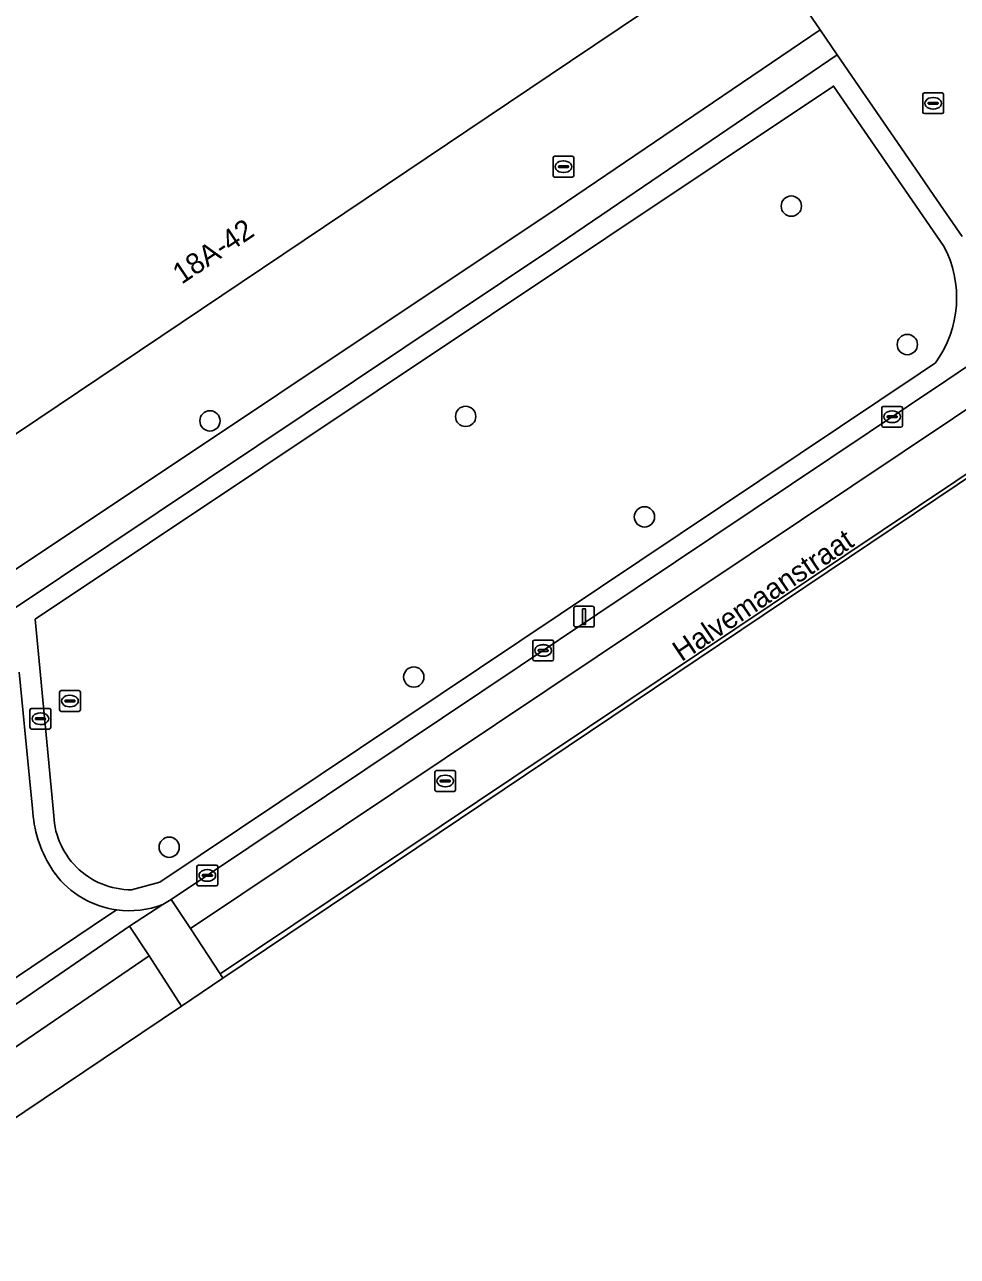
# Model space of a CAD drawing. Extents: x 158793 to 159888, y 384317 to 385256.
# Drawn here: x 159108 to 159152.9, y 384397.2 to 384456.6 of the extents above; entities that cross this region are included whole.
import ezdxf

# ---------------------------------------------------------------- set-up
doc = ezdxf.new("R2010")
doc.units = 0
for name, color, linetype in [('IMGEO_Boom', 7, 'Continuous'), ('IMGEO_Groenvoorziening', 7, 'Continuous'), ('IMGEO_Kolk', 7, 'Continuous'), ('IMGEO_Lichtmast', 7, 'Continuous'), ('IMGEO_Openbare_ruimte_label', 7, 'Continuous'), ('IMGEO_Pand', 7, 'Continuous'), ('IMGEO_Pand_nummerreeks', 7, 'Continuous'), ('IMGEO_Rijbaan_lokaal_gesloten', 7, 'Continuous'), ('IMGEO_Rijbaan_lokaal_open', 7, 'Continuous'), ('IMGEO_Rioolput', 7, 'Continuous'), ('IMGEO_Voetpad_open', 7, 'Continuous')]:
    doc.layers.add(name, color=color, linetype=linetype)

msp = doc.modelspace()

# ---------------------------------------------------------------- linework, layer by layer
at = {"layer": 'IMGEO_Boom'}
for centre in [(159144.94, 384447.811), (159150.53, 384441.136), (159129.245, 384437.674), (159116.923, 384437.457), (159137.86, 384432.829), (159126.746, 384425.111), (159114.957, 384416.909)]:
    msp.add_circle(centre, 0.489, dxfattribs=at)
at = {"layer": 'IMGEO_Groenvoorziening'}
for points in [[(159133.657, 384447.711), (159146.329, 384456.299), (159142.934, 384461.253), (159139.961, 384459.26), (159140.265, 384458.806), (159134.297, 384454.798), (159105.622, 384435.536), (159104.113, 384434.523), (159105.661, 384432.339)], [(159147.152, 384455.106), (159133.348, 384445.716), (159107.339, 384428.325)], [(159153.174, 384446.346), (159151.815, 384448.322), (159151.122, 384449.331), (159147.152, 384455.106)], [(159152.28, 384445.899), (159146.977, 384453.593), (159108.491, 384427.893), (159109.094, 384421.643), (159109.388, 384418.603)], [(159109.388, 384418.603), (159109.094, 384421.643), (159108.491, 384427.893), (159146.977, 384453.593)], [(159146.977, 384453.593), (159152.28, 384445.899)], [(159106.875, 384429.844), (159133.657, 384447.711)], [(159151.885, 384440.258), (159151.148, 384439.765), (159114.499, 384415.224), (159113.146, 384414.855)], [(159151.148, 384439.765), (159151.885, 384440.258)], [(159113.146, 384414.855), (159114.499, 384415.224), (159151.148, 384439.765)], [(159114.655, 384414.147), (159115.055, 384414.393), (159152.441, 384439.427), (159152.977, 384439.786)], [(159107.732, 384425.348), (159108.226, 384420.231), (159108.367, 384418.769), (159108.404, 384418.385)]]:
    msp.add_lwpolyline(points, dxfattribs=at)
for centre, radius, start, end in [((159147.584, 384443.394), 5.323, 323.90967, 28.07936), ((159147.584, 384443.394), 5.323, 323.90967, 28.07936), ((159113.136, 384418.603), 3.748, 180.00475, 270.14792), ((159113.136, 384418.603), 3.748, 180.00475, 270.14792), ((159114.187, 384419.018), 5.817, 186.25114, 215.58932), ((159113.038, 384418.329), 4.483, 216.96336, 262.02438), ((159113.039, 384418.329), 4.483, 262.01437, 291.13204)]:
    msp.add_arc(centre, radius, start, end, dxfattribs=at)
at = {"layer": 'IMGEO_Kolk'}
for p, q in [((159149.296, 384437.23), (159149.296, 384438.082)), ((159149.371, 384438.156), (159150.223, 384438.156)), ((159150.297, 384438.082), (159150.297, 384437.23)), ((159149.555, 384437.65), (159149.555, 384437.662)), ((159149.993, 384437.613), (159149.595, 384437.613)), ((159149.598, 384437.699), (159149.996, 384437.699)), ((159149.784, 384437.936), (159149.809, 384437.936)), ((159150.039, 384437.662), (159150.039, 384437.65)), ((159150.223, 384437.156), (159149.371, 384437.156)), ((159149.807, 384437.376), (159149.782, 384437.376)), ((159132.48, 384425.965), (159132.48, 384426.817)), ((159132.555, 384426.891), (159133.407, 384426.891)), ((159133.481, 384426.817), (159133.481, 384425.965)), ((159132.739, 384426.385), (159132.739, 384426.397)), ((159133.177, 384426.348), (159132.779, 384426.348)), ((159132.782, 384426.434), (159133.18, 384426.434)), ((159132.968, 384426.671), (159132.993, 384426.671)), ((159133.223, 384426.397), (159133.223, 384426.385)), ((159133.407, 384425.891), (159132.555, 384425.891)), ((159132.991, 384426.111), (159132.966, 384426.111)), ((159116.294, 384415.122), (159116.294, 384415.974)), ((159116.369, 384416.048), (159117.221, 384416.048)), ((159116.553, 384415.542), (159116.553, 384415.554)), ((159116.991, 384415.505), (159116.593, 384415.505)), ((159116.596, 384415.591), (159116.994, 384415.591)), ((159116.782, 384415.828), (159116.807, 384415.828)), ((159117.037, 384415.554), (159117.037, 384415.542)), ((159117.295, 384415.974), (159117.295, 384415.122)), ((159117.221, 384415.048), (159116.369, 384415.048)), ((159116.805, 384415.268), (159116.78, 384415.268))]:
    msp.add_line(p, q, dxfattribs=at)
for points in [[(159149.296, 384437.23), (159149.296, 384438.082)], [(159149.371, 384438.156), (159150.223, 384438.156)], [(159150.297, 384438.082), (159150.297, 384437.23)], [(159150.223, 384437.156), (159149.371, 384437.156)], [(159132.48, 384425.965), (159132.48, 384426.817)], [(159132.555, 384426.891), (159133.407, 384426.891)], [(159133.481, 384426.817), (159133.481, 384425.965)], [(159133.407, 384425.891), (159132.555, 384425.891)], [(159116.294, 384415.122), (159116.294, 384415.974)], [(159116.369, 384416.048), (159117.221, 384416.048)], [(159117.295, 384415.974), (159117.295, 384415.122)], [(159117.221, 384415.048), (159116.369, 384415.048)]]:
    msp.add_lwpolyline(points, dxfattribs=at)
for centre, radius, start, end in [((159149.373, 384438.08), 0.0765, 91.55205, 178.44795), ((159149.373, 384438.08), 0.0765, 91.55205, 178.44795), ((159150.221, 384438.08), 0.0765, 1.55205, 88.44795), ((159150.221, 384438.08), 0.0765, 1.55205, 88.44795), ((159149.595, 384437.659), 0.0403, 85.87752, 175.75265), ((159149.592, 384437.649), 0.0366, 178.93798, 274.71019), ((159149.996, 384437.656), 0.043, 264.86636, 352.45326), ((159150, 384437.661), 0.0386, 1.73085, 96.63898), ((159149.373, 384437.232), 0.0765, 181.55205, 268.44795), ((159149.373, 384437.232), 0.0765, 181.55205, 268.44795), ((159150.221, 384437.232), 0.0765, 271.55205, 358.44795), ((159150.221, 384437.232), 0.0765, 271.55205, 358.44795), ((159132.557, 384426.815), 0.0765, 91.55205, 178.44795), ((159132.557, 384426.815), 0.0765, 91.55205, 178.44795), ((159133.405, 384426.815), 0.0765, 1.55205, 88.44795), ((159133.405, 384426.815), 0.0765, 1.55205, 88.44795), ((159132.779, 384426.394), 0.0403, 85.87752, 175.75265), ((159132.776, 384426.384), 0.0366, 178.93798, 274.71019), ((159133.18, 384426.391), 0.043, 264.86636, 352.45326), ((159133.184, 384426.396), 0.0386, 1.73085, 96.63898), ((159132.557, 384425.967), 0.0765, 181.55205, 268.44795), ((159132.557, 384425.967), 0.0765, 181.55205, 268.44795), ((159133.405, 384425.967), 0.0765, 271.55205, 358.44795), ((159133.405, 384425.967), 0.0765, 271.55205, 358.44795), ((159116.371, 384415.972), 0.0765, 91.55205, 178.44795), ((159116.371, 384415.972), 0.0765, 91.55205, 178.44795), ((159116.593, 384415.551), 0.0403, 85.87752, 175.75265), ((159116.59, 384415.541), 0.0366, 178.93798, 274.71019), ((159116.994, 384415.548), 0.043, 264.86636, 352.45326), ((159116.998, 384415.553), 0.0386, 1.73085, 96.63898), ((159117.219, 384415.972), 0.0765, 1.55205, 88.44795), ((159117.219, 384415.972), 0.0765, 1.55205, 88.44795), ((159116.371, 384415.124), 0.0765, 181.55205, 268.44795), ((159116.371, 384415.124), 0.0765, 181.55205, 268.44795), ((159117.219, 384415.124), 0.0765, 271.55205, 358.44795), ((159117.219, 384415.124), 0.0765, 271.55205, 358.44795)]:
    msp.add_arc(centre, radius, start, end, dxfattribs=at)
for centre, major_axis, ratio, start_param, end_param in [((159149.783, 384437.656), (-0.387, 0.002), 0.722429, 4.712389, 7.853982), ((159149.808, 384437.656), (-0.39, 0.002), 0.717154, 1.570796, 4.712389), ((159132.967, 384426.391), (-0.387, 0.002), 0.722429, 4.712389, 7.853982), ((159132.992, 384426.391), (-0.39, 0.002), 0.717154, 1.570796, 4.712389), ((159116.781, 384415.548), (-0.387, 0.002), 0.722429, 4.712389, 7.853982), ((159116.806, 384415.548), (-0.39, 0.002), 0.717154, 1.570796, 4.712389)]:
    msp.add_ellipse(centre, major_axis=major_axis, ratio=ratio, start_param=start_param, end_param=end_param, dxfattribs=at)
at = {"layer": 'IMGEO_Lichtmast'}
for p, q in [((159134.456, 384427.623), (159134.456, 384428.423)), ((159134.456, 384428.423), (159134.456, 384427.623)), ((159134.556, 384428.523), (159135.346, 384428.523)), ((159135.346, 384428.523), (159134.556, 384428.523)), ((159135.446, 384428.423), (159135.446, 384427.623)), ((159135.446, 384427.623), (159135.446, 384428.423)), ((159135.346, 384427.523), (159134.556, 384427.523)), ((159134.556, 384427.523), (159135.346, 384427.523))]:
    msp.add_line(p, q, dxfattribs=at)
msp.add_lwpolyline([(159134.876, 384428.398), (159135.026, 384428.398), (159135.026, 384427.648), (159134.876, 384427.648), (159134.876, 384428.398)], dxfattribs=at)
for centre, start, end in [((159134.556, 384428.423), 90, 180), ((159134.556, 384428.423), 90, 180), ((159135.346, 384428.423), 0, 90), ((159135.346, 384428.423), 360, 90), ((159134.556, 384427.623), 180, 270), ((159134.556, 384427.623), 180, 270), ((159135.346, 384427.623), 270, 0), ((159135.346, 384427.623), 270, 0)]:
    msp.add_arc(centre, 0.1, start, end, dxfattribs=at)
at = {"layer": 'IMGEO_Pand'}
msp.add_lwpolyline([(159071.774, 384533.799), (159050.67, 384519.624), (159058.757, 384507.518), (159100.592, 384444.894), (159099.734, 384444.322), (159105.622, 384435.536), (159134.297, 384454.798), (159140.265, 384458.806), (159139.961, 384459.26), (159139.482, 384459.974), (159134.495, 384467.411), (159134.397, 384467.557), (159129.91, 384464.543), (159126.029, 384461.936), (159121.905, 384459.166)], close=True, dxfattribs=at)
at = {"layer": 'IMGEO_Rijbaan_lokaal_gesloten'}
msp.add_lwpolyline([(159271.696, 384515.737), (159268.924, 384514.45), (159249.7, 384503.863), (159234.165, 384494.018), (159227.863, 384489.85), (159226.472, 384488.93), (159221.556, 384485.678), (159221.307, 384486.027), (159220.833, 384485.71), (159221.089, 384485.353), (159180.469, 384458.188), (159179.109, 384457.279), (159164.212, 384447.342), (159152.977, 384439.786), (159152.441, 384439.427), (159115.055, 384414.393), (159115.99, 384412.992), (159214.07, 384478.627), (159237.802, 384494.419), (159250.873, 384502.69), (159268.841, 384512.562), (159270.461, 384513.33), (159275.686, 384516.841), (159277.425, 384516.741)], dxfattribs=at)
for points in [[(159170.651, 384446.275), (159170.651, 384446.275), (159170.564, 384446.405), (159117.415, 384410.802), (159117.539, 384410.592)], [(159113.987, 384411.669), (159113.048, 384413.097), (159105.991, 384408.267), (159095.035, 384400.785), (159096.03, 384399.42)]]:
    msp.add_lwpolyline(points, close=True, dxfattribs=at)
at = {"layer": 'IMGEO_Rijbaan_lokaal_open'}
for points in [[(159131.847, 384486.145), (159129.89, 384484.816), (159125.843, 384482.068), (159121.763, 384479.19), (159114.556, 384490.118), (159081.78, 384538.994), (159081.166, 384539.91), (159076.06, 384536.619), (159126.029, 384461.936), (159129.91, 384464.543), (159134.397, 384467.557), (159134.495, 384467.411), (159137.367, 384469.377), (159142.448, 384461.963), (159142.934, 384461.253), (159146.329, 384456.299), (159147.152, 384455.106), (159151.122, 384449.331), (159151.815, 384448.322), (159153.174, 384446.346)], [(159218.023, 384478.101), (159270.461, 384513.33), (159268.841, 384512.562), (159250.873, 384502.69), (159237.802, 384494.419), (159214.07, 384478.627), (159115.99, 384412.992), (159117.415, 384410.802), (159170.564, 384446.405), (159170.651, 384446.275), (159170.651, 384446.275), (159181.744, 384453.727), (159181.644, 384453.873), (159217.358, 384477.698), (159218.023, 384478.101)], [(159108.404, 384418.385), (159108.367, 384418.769), (159108.226, 384420.231), (159107.732, 384425.348)], [(159112.416, 384413.889), (159111.25, 384413.104), (159108.337, 384411.145), (159107.06, 384410.273)], [(159107.06, 384410.273), (159108.337, 384411.145), (159111.25, 384413.104), (159112.416, 384413.889)], [(159113.048, 384413.097), (159114.655, 384414.147)], [(159105.991, 384408.267), (159113.048, 384413.097)], [(159097.585, 384397.186), (159115.546, 384409.253), (159113.987, 384411.669), (159096.03, 384399.42), (159097.585, 384397.186)]]:
    msp.add_lwpolyline(points, dxfattribs=at)
msp.add_lwpolyline([(159117.539, 384410.592), (159117.415, 384410.802), (159115.99, 384412.992), (159115.055, 384414.393), (159114.655, 384414.147), (159113.048, 384413.097), (159113.987, 384411.669), (159115.546, 384409.253)], close=True, dxfattribs=at)
for centre, radius, start, end in [((159114.187, 384419.018), 5.817, 186.25114, 215.58932), ((159113.038, 384418.329), 4.483, 216.96336, 262.02438), ((159113.039, 384418.329), 4.483, 262.01437, 291.13204)]:
    msp.add_arc(centre, radius, start, end, dxfattribs=at)
at = {"layer": 'IMGEO_Rioolput'}
for p, q in [((159151.278, 384452.34), (159151.278, 384453.192)), ((159151.353, 384453.266), (159152.205, 384453.266)), ((159151.766, 384453.046), (159151.791, 384453.046)), ((159152.279, 384453.192), (159152.279, 384452.34)), ((159151.537, 384452.76), (159151.537, 384452.772)), ((159151.975, 384452.723), (159151.577, 384452.723)), ((159151.58, 384452.809), (159151.978, 384452.809)), ((159151.789, 384452.486), (159151.764, 384452.486)), ((159152.021, 384452.772), (159152.021, 384452.76)), ((159152.205, 384452.266), (159151.353, 384452.266)), ((159133.458, 384449.283), (159133.458, 384450.135)), ((159133.533, 384450.209), (159134.385, 384450.209)), ((159133.946, 384449.989), (159133.971, 384449.989)), ((159134.459, 384450.135), (159134.459, 384449.283)), ((159133.717, 384449.703), (159133.717, 384449.715)), ((159134.155, 384449.666), (159133.757, 384449.666)), ((159133.76, 384449.752), (159134.158, 384449.752)), ((159133.969, 384449.429), (159133.944, 384449.429)), ((159134.201, 384449.715), (159134.201, 384449.703)), ((159134.385, 384449.209), (159133.533, 384449.209)), ((159109.749, 384424.454), (159110.601, 384424.454)), ((159109.674, 384423.528), (159109.674, 384424.38)), ((159109.933, 384423.948), (159109.933, 384423.96)), ((159110.371, 384423.911), (159109.973, 384423.911)), ((159109.976, 384423.997), (159110.374, 384423.997)), ((159110.162, 384424.234), (159110.187, 384424.234)), ((159110.417, 384423.96), (159110.417, 384423.948)), ((159110.675, 384424.38), (159110.675, 384423.528)), ((159108.249, 384422.675), (159108.249, 384423.527)), ((159108.324, 384423.601), (159109.176, 384423.601)), ((159108.737, 384423.381), (159108.762, 384423.381)), ((159109.25, 384423.527), (159109.25, 384422.675)), ((159110.601, 384423.454), (159109.749, 384423.454)), ((159110.185, 384423.674), (159110.16, 384423.674)), ((159108.508, 384423.095), (159108.508, 384423.107)), ((159108.946, 384423.058), (159108.548, 384423.058)), ((159108.551, 384423.144), (159108.949, 384423.144)), ((159108.76, 384422.821), (159108.735, 384422.821)), ((159108.992, 384423.107), (159108.992, 384423.095)), ((159109.176, 384422.601), (159108.324, 384422.601)), ((159127.761, 384419.674), (159127.761, 384420.526)), ((159127.836, 384420.6), (159128.688, 384420.6)), ((159128.249, 384420.38), (159128.274, 384420.38)), ((159128.762, 384420.526), (159128.762, 384419.674)), ((159128.02, 384420.094), (159128.02, 384420.106)), ((159128.458, 384420.057), (159128.06, 384420.057)), ((159128.063, 384420.143), (159128.461, 384420.143)), ((159128.272, 384419.82), (159128.247, 384419.82)), ((159128.504, 384420.106), (159128.504, 384420.094)), ((159128.688, 384419.6), (159127.836, 384419.6))]:
    msp.add_line(p, q, dxfattribs=at)
for points in [[(159151.278, 384452.34), (159151.278, 384453.192)], [(159151.353, 384453.266), (159152.205, 384453.266)], [(159152.279, 384453.192), (159152.279, 384452.34)], [(159152.205, 384452.266), (159151.353, 384452.266)], [(159133.458, 384449.283), (159133.458, 384450.135)], [(159133.533, 384450.209), (159134.385, 384450.209)], [(159134.459, 384450.135), (159134.459, 384449.283)], [(159134.385, 384449.209), (159133.533, 384449.209)], [(159109.749, 384424.454), (159110.601, 384424.454)], [(159109.674, 384423.528), (159109.674, 384424.38)], [(159110.675, 384424.38), (159110.675, 384423.528)], [(159108.249, 384422.675), (159108.249, 384423.527)], [(159108.324, 384423.601), (159109.176, 384423.601)], [(159109.25, 384423.527), (159109.25, 384422.675)], [(159110.601, 384423.454), (159109.749, 384423.454)], [(159109.176, 384422.601), (159108.324, 384422.601)], [(159127.761, 384419.674), (159127.761, 384420.526)], [(159127.836, 384420.6), (159128.688, 384420.6)], [(159128.762, 384420.526), (159128.762, 384419.674)], [(159128.688, 384419.6), (159127.836, 384419.6)]]:
    msp.add_lwpolyline(points, dxfattribs=at)
for centre, radius, start, end in [((159151.355, 384453.19), 0.0765, 91.55205, 178.44795), ((159151.355, 384453.19), 0.0765, 91.55205, 178.44795), ((159152.203, 384453.19), 0.0765, 1.55205, 88.44795), ((159152.203, 384453.19), 0.0765, 1.55205, 88.44795), ((159151.355, 384452.342), 0.0765, 181.55205, 268.44795), ((159151.355, 384452.342), 0.0765, 181.55205, 268.44795), ((159151.577, 384452.769), 0.0403, 85.87752, 175.75265), ((159151.574, 384452.759), 0.0366, 178.93798, 274.71019), ((159151.978, 384452.766), 0.043, 264.86636, 352.45326), ((159151.982, 384452.771), 0.0386, 1.73085, 96.63898), ((159152.203, 384452.342), 0.0765, 271.55205, 358.44795), ((159152.203, 384452.342), 0.0765, 271.55205, 358.44795), ((159133.535, 384450.133), 0.0765, 91.55205, 178.44795), ((159133.535, 384450.133), 0.0765, 91.55205, 178.44795), ((159134.383, 384450.133), 0.0765, 1.55205, 88.44795), ((159134.383, 384450.133), 0.0765, 1.55205, 88.44795), ((159133.757, 384449.712), 0.0403, 85.87752, 175.75265), ((159133.754, 384449.702), 0.0366, 178.93798, 274.71019), ((159134.158, 384449.709), 0.043, 264.86636, 352.45326), ((159134.162, 384449.714), 0.0386, 1.73085, 96.63898), ((159133.535, 384449.285), 0.0765, 181.55205, 268.44795), ((159133.535, 384449.285), 0.0765, 181.55205, 268.44795), ((159134.383, 384449.285), 0.0765, 271.55205, 358.44795), ((159134.383, 384449.285), 0.0765, 271.55205, 358.44795), ((159109.751, 384424.378), 0.0765, 91.55205, 178.44795), ((159109.751, 384424.378), 0.0765, 91.55205, 178.44795), ((159110.599, 384424.378), 0.0765, 1.55205, 88.44795), ((159110.599, 384424.378), 0.0765, 1.55205, 88.44795), ((159109.973, 384423.957), 0.0403, 85.87752, 175.75265), ((159109.97, 384423.947), 0.0366, 178.93798, 274.71019), ((159110.374, 384423.954), 0.043, 264.86636, 352.45326), ((159110.378, 384423.959), 0.0386, 1.73085, 96.63898), ((159108.326, 384423.525), 0.0765, 91.55205, 178.44795), ((159108.326, 384423.525), 0.0765, 91.55205, 178.44795), ((159109.174, 384423.525), 0.0765, 1.55205, 88.44795), ((159109.174, 384423.525), 0.0765, 1.55205, 88.44795), ((159109.751, 384423.53), 0.0765, 181.55205, 268.44795), ((159109.751, 384423.53), 0.0765, 181.55205, 268.44795), ((159110.599, 384423.53), 0.0765, 271.55205, 358.44795), ((159110.599, 384423.53), 0.0765, 271.55205, 358.44795), ((159108.326, 384422.677), 0.0765, 181.55205, 268.44795), ((159108.326, 384422.677), 0.0765, 181.55205, 268.44795), ((159108.548, 384423.104), 0.0403, 85.87752, 175.75265), ((159108.545, 384423.094), 0.0366, 178.93798, 274.71019), ((159108.949, 384423.101), 0.043, 264.86636, 352.45326), ((159108.953, 384423.106), 0.0386, 1.73085, 96.63898), ((159109.174, 384422.677), 0.0765, 271.55205, 358.44795), ((159109.174, 384422.677), 0.0765, 271.55205, 358.44795), ((159127.838, 384420.524), 0.0765, 91.55205, 178.44795), ((159127.838, 384420.524), 0.0765, 91.55205, 178.44795), ((159128.686, 384420.524), 0.0765, 1.55205, 88.44795), ((159128.686, 384420.524), 0.0765, 1.55205, 88.44795), ((159127.838, 384419.676), 0.0765, 181.55205, 268.44795), ((159127.838, 384419.676), 0.0765, 181.55205, 268.44795), ((159128.06, 384420.103), 0.0403, 85.87752, 175.75265), ((159128.057, 384420.093), 0.0366, 178.93798, 274.71019), ((159128.461, 384420.1), 0.043, 264.86636, 352.45326), ((159128.465, 384420.105), 0.0386, 1.73085, 96.63898), ((159128.686, 384419.676), 0.0765, 271.55205, 358.44795), ((159128.686, 384419.676), 0.0765, 271.55205, 358.44795)]:
    msp.add_arc(centre, radius, start, end, dxfattribs=at)
for centre, major_axis, ratio, start_param, end_param in [((159151.765, 384452.766), (-0.387, 0.002), 0.722429, 4.712389, 7.853982), ((159151.79, 384452.766), (-0.39, 0.002), 0.717154, 1.570796, 4.712389), ((159133.945, 384449.709), (-0.387, 0.002), 0.722429, 4.712389, 7.853982), ((159133.97, 384449.709), (-0.39, 0.002), 0.717154, 1.570796, 4.712389), ((159110.161, 384423.954), (-0.387, 0.002), 0.722429, 4.712389, 7.853982), ((159110.186, 384423.954), (-0.39, 0.002), 0.717154, 1.570796, 4.712389), ((159108.736, 384423.101), (-0.387, 0.002), 0.722429, 4.712389, 7.853982), ((159108.761, 384423.101), (-0.39, 0.002), 0.717154, 1.570796, 4.712389), ((159128.248, 384420.1), (-0.387, 0.002), 0.722429, 4.712389, 7.853982), ((159128.273, 384420.1), (-0.39, 0.002), 0.717154, 1.570796, 4.712389)]:
    msp.add_ellipse(centre, major_axis=major_axis, ratio=ratio, start_param=start_param, end_param=end_param, dxfattribs=at)
at = {"layer": 'IMGEO_Voetpad_open'}
msp.add_lwpolyline([(159107.339, 384428.325), (159133.348, 384445.716), (159147.152, 384455.106), (159146.329, 384456.299), (159133.657, 384447.711), (159106.875, 384429.844)], dxfattribs=at)

# ---------------------------------------------------------------- texts
at = {"layer": 'IMGEO_Openbare_ruimte_label'}
msp.add_text('Halvemaanstraat', height=1, rotation=33.91251, dxfattribs=at).set_placement((159139.651, 384425.825))
at = {"layer": 'IMGEO_Pand_nummerreeks'}
msp.add_text('18A-42', height=1, rotation=33.89045, dxfattribs=at).set_placement((159115.559, 384444.018))

doc.saveas('drawing.dxf')
